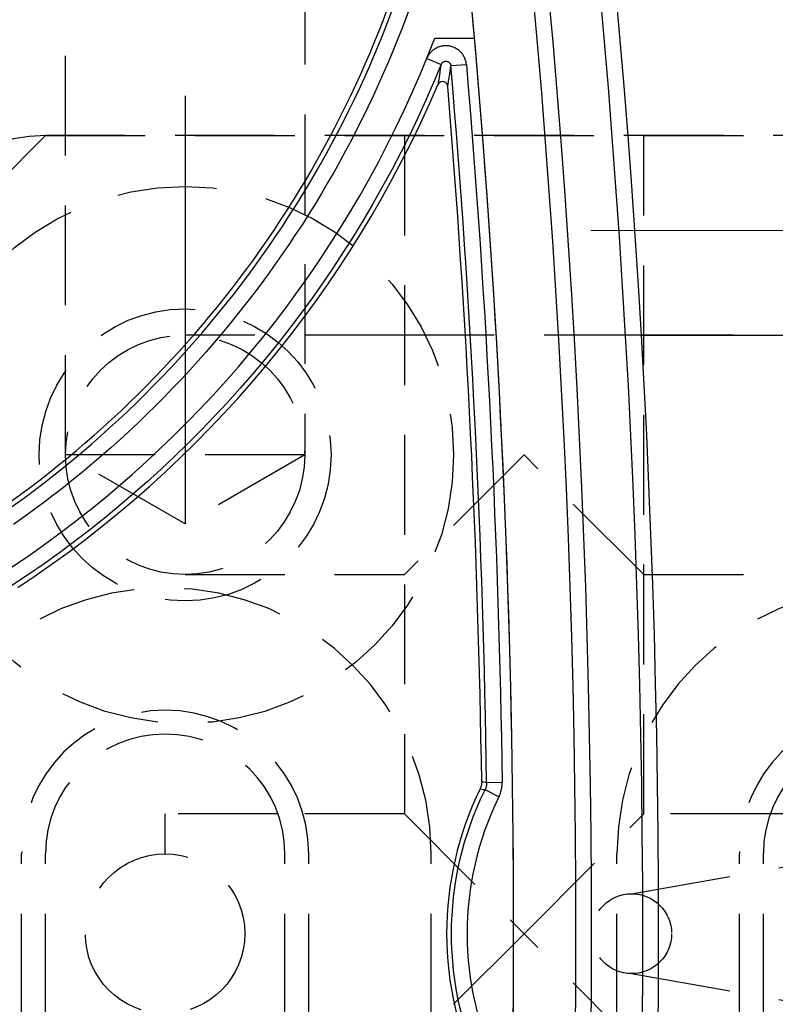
# Model space of a CAD drawing. Extents: x 2651 to 11825, y -3833 to 1075.
# Tile 375 of 656: x 4130 to 4149, y 686 to 711. Entities that reach past the tile are written whole.
import ezdxf

# ---------------------------------------------------------------- set-up
doc = ezdxf.new("R2010")
doc.units = 0
doc.header["$LTSCALE"] = 10
for name, pattern in [('CENTER', [2, 1.25, -0.25, 0.25, -0.25]), ('DASHED', [0.75, 0.5, -0.25]), ('HIDDEN', [0.375, 0.25, -0.125])]:
    doc.linetypes.add(name, pattern=pattern)
doc.layers.get('0').update_dxf_attribs({"linetype": 'CONTINUOUS'})
doc.layers.get('Defpoints').update_dxf_attribs({"linetype": 'CONTINUOUS'})
for name, color, linetype in [('1', 7, 'CONTINUOUS'), ('111', 7, 'CONTINUOUS'), ('204', 7, 'CONTINUOUS'), ('COOL', 150, 'HIDDEN'), ('DIM', 3, 'CONTINUOUS'), ('HIDDEN', 6, 'HIDDEN'), ('LAYER_103', 7, 'CONTINUOUS')]:
    doc.layers.add(name, color=color, linetype=linetype)
doc.styles.get("Standard").update_dxf_attribs({"font": 'romans.shx'})
doc.dimstyles.new('MM& INCH5', dxfattribs={"dimtxt": 5, "dimasz": 2.5, "dimexe": 1, "dimexo": 0.5, "dimtad": 0, "dimrnd": 1.38778e-17, "dimzin": 9, "dimdsep": 46, "dimtxsty": 'Standard', "dimblk": 'CLOSED', "dimcen": 0, "dimclrd": 3, "dimclre": 3, "dimclrt": 3, "dimazin": 2, "dimtfac": 0.75, "dimtofl": 0, "dimtmove": 0, "dimatfit": 3, "dimfxl": 0, "dimtolj": 1, "dimarcsym": 0})

# ---------------------------------------------------------------- blocks, each defined once
blk = doc.blocks.new('DSD')
at = {"layer": '1', "color": 110, "linetype": 'Continuous'}
blk.add_line((514.084, 541.434), (515.084, 541.434), dxfattribs=at)
at = {"layer": '1', "color": 252, "linetype": 'Continuous'}
for p, q in [((513.883, 540.925), (514.243, 540.778)), ((514.879, 540.773), (514.492, 540.741)), ((515.775, 522.783), (515.386, 522.777)), ((515.695, 522.428), (515.346, 522.6))]:
    blk.add_line(p, q, dxfattribs=at)
for centre, radius, start, end in [((258.538, 518.994), 260.764, 351.21206, 8.78754), ((258.538, 518.994), 257.526, 351.21206, 8.78794), ((487.959, 551.472), 26.743, 305.0137, 346.7286), ((258.538, 518.994), 256.876, 0.84383, 4.85635), ((522.668, 518.994), 7.773, 153.7827, 206.2173)]:
    blk.add_arc(centre, radius, start, end, dxfattribs=at)
at = {"layer": '1', "color": 7, "linetype": 'Continuous', "extrusion": (0, 0, -1)}
for radius in [261.153, 259.08]:
    blk.add_arc((-258.538, 518.994), radius, 171.21206, 188.78794, dxfattribs=at)
at = {"layer": '1', "color": 252, "linetype": 'Continuous', "extrusion": (0, 0, -1)}
for centre, radius, start, end in [((-258.538, 518.994), 259.469, 171.21206, 188.78794), ((-487.959, 551.472), 27.132, 193.2714, 234.9863), ((-487.959, 551.472), 28.376, 202.1388, 263.7853), ((-258.538, 518.994), 257.265, 175.14365, 179.15617), ((-522.668, 518.994), 8.162, 333.7827, 26.2173)]:
    blk.add_arc(centre, radius, start, end, dxfattribs=at)
at = {"layer": '1', "color": 110, "linetype": 'Continuous'}
for centre, radius, start, end in [((258.538, 518.994), 257.526, 0, 8.78794), ((487.959, 551.472), 27.988, 276.2148, 338.982), ((258.538, 518.994), 257.526, 351.21206, 0)]:
    blk.add_arc(centre, radius, start, end, dxfattribs=at)
at = {"layer": '1', "color": 7, "linetype": 'Continuous'}
for centre, radius, start, end in [((487.959, 551.472), 26.62, 305.5251, 346.6816), ((487.959, 551.472), 28.499, 303.3599, 336.8536), ((258.538, 518.994), 256.753, 0.8504, 4.74422), ((522.668, 518.994), 8.284, 153.9784, 206.0216)]:
    blk.add_arc(centre, radius, start, end, dxfattribs=at)
at = {"layer": '1', "color": 252, "linetype": 'Continuous'}
for points, knots in [([(514.879, 540.773), (514.877, 540.802), (514.872, 540.831), (514.861, 540.873), (514.855, 540.893), (514.847, 540.914), (514.842, 540.927), (514.839, 540.934), (514.824, 540.967), (514.811, 540.992), (514.787, 541.028), (514.774, 541.045), (514.76, 541.062), (514.751, 541.073), (514.746, 541.079), (514.721, 541.105), (514.7, 541.124), (514.666, 541.15), (514.648, 541.163), (514.629, 541.174), (514.617, 541.181), (514.611, 541.185), (514.578, 541.202), (514.552, 541.213), (514.511, 541.226), (514.49, 541.232), (514.469, 541.237), (514.455, 541.24), (514.448, 541.241), (514.412, 541.246), (514.383, 541.248), (514.34, 541.247), (514.319, 541.246), (514.297, 541.244), (514.283, 541.242), (514.276, 541.24), (514.24, 541.234), (514.212, 541.226), (514.172, 541.211), (514.152, 541.203), (514.132, 541.194), (514.12, 541.187), (514.113, 541.184), (514.082, 541.166), (514.058, 541.149), (514.025, 541.122), (514.008, 541.108), (513.993, 541.093), (513.983, 541.082), (513.978, 541.077), (513.954, 541.049), (513.92, 541.003), (513.894, 540.952), (513.883, 540.925)], [0, 0, 0, 0, 0.0625, 0.0625, 0.09375, 0.109375, 0.109375, 0.125, 0.125, 0.1875, 0.1875, 0.21875, 0.234375, 0.234375, 0.25, 0.25, 0.3125, 0.3125, 0.34375, 0.359375, 0.359375, 0.375, 0.375, 0.4375, 0.4375, 0.46875, 0.484375, 0.484375, 0.5, 0.5, 0.5625, 0.5625, 0.59375, 0.609375, 0.609375, 0.625, 0.625, 0.6875, 0.6875, 0.71875, 0.734375, 0.734375, 0.75, 0.75, 0.8125, 0.8125, 0.84375, 0.859375, 0.859375, 0.875, 0.875, 0.9375, 1, 1, 1, 1]), ([(515.386, 522.777), (515.362, 522.782), (515.337, 522.788), (515.296, 522.797), (515.28, 522.801), (515.263, 522.805)], [0, 0, 0, 0, 0.595884, 0.595884, 1, 1, 1, 1]), ([(515.695, 522.428), (515.709, 522.456), (515.721, 522.484), (515.733, 522.52), (515.736, 522.527), (515.74, 522.542), (515.747, 522.564), (515.753, 522.586), (515.763, 522.631), (515.773, 522.691), (515.775, 522.752), (515.775, 522.783)], [0, 0, 0, 0, 0.25, 0.25, 0.3125, 0.3125, 0.375, 0.5, 0.5, 0.75, 1, 1, 1, 1]), ([(515.224, 522.628), (515.248, 522.623), (515.272, 522.617), (515.313, 522.608), (515.33, 522.604), (515.346, 522.6)], [0, 0, 0, 0, 0.586818, 0.586818, 1, 1, 1, 1])]:
    blk.add_open_spline(points, degree=3, knots=knots, dxfattribs=at)
for points in [[(514.243, 540.778), (514.217, 540.606), (514.19, 540.436), (514.164, 540.27)], [(514.412, 540.229), (514.439, 540.397), (514.466, 540.567), (514.492, 540.741)]]:
    blk.add_open_spline(points, degree=3, dxfattribs=at)
at = {"layer": '1', "color": 7, "linetype": 'Continuous'}
for points, knots in [([(514.243, 540.778), (514.246, 540.785), (514.252, 540.798), (514.261, 540.81), (514.27, 540.82), (514.276, 540.825), (514.287, 540.835), (514.293, 540.839), (514.302, 540.844), (514.306, 540.846), (514.312, 540.849), (514.322, 540.853), (514.332, 540.856), (514.342, 540.858), (514.347, 540.858), (514.354, 540.859), (514.364, 540.86), (514.375, 540.859), (514.385, 540.857), (514.39, 540.856), (514.397, 540.855), (514.407, 540.852), (514.417, 540.848), (514.426, 540.843), (514.43, 540.84), (514.436, 540.837), (514.445, 540.831), (514.453, 540.823), (514.46, 540.816), (514.463, 540.812), (514.467, 540.807), (514.473, 540.798), (514.478, 540.789), (514.483, 540.779), (514.484, 540.775), (514.486, 540.769), (514.49, 540.758), (514.491, 540.748), (514.492, 540.741)], [0, 0, 0, 0, 0.0625, 0.125, 0.125, 0.1875, 0.1875, 0.25, 0.25, 0.28125, 0.28125, 0.3125, 0.375, 0.375, 0.40625, 0.40625, 0.4375, 0.5, 0.5, 0.53125, 0.53125, 0.5625, 0.625, 0.625, 0.65625, 0.65625, 0.6875, 0.75, 0.75, 0.78125, 0.78125, 0.8125, 0.875, 0.875, 0.90625, 0.90625, 0.9375, 1, 1, 1, 1]), ([(514.412, 540.229), (514.406, 540.252), (514.396, 540.296), (514.348, 540.334), (514.295, 540.351), (514.22, 540.346), (514.185, 540.298), (514.164, 540.27)], [0, 0, 0, 0, 0.205276, 0.387405, 0.502821, 0.700571, 1, 1, 1, 1]), ([(515.263, 522.805), (515.263, 522.789), (515.262, 522.759), (515.257, 522.729), (515.252, 522.707), (515.251, 522.7), (515.246, 522.685), (515.244, 522.678), (515.236, 522.656), (515.231, 522.642), (515.224, 522.628)], [0, 0, 0, 0, 0.25, 0.5, 0.5, 0.625, 0.625, 0.75, 0.75, 1, 1, 1, 1]), ([(515.386, 522.777), (515.387, 522.762), (515.385, 522.731), (515.38, 522.701), (515.375, 522.679), (515.373, 522.671), (515.369, 522.657), (515.367, 522.649), (515.359, 522.628), (515.353, 522.613), (515.346, 522.6)], [0, 0, 0, 0, 0.25, 0.5, 0.5, 0.625, 0.625, 0.75, 0.75, 1, 1, 1, 1])]:
    blk.add_open_spline(points, degree=3, knots=knots, dxfattribs=at)
blk = doc.blocks.new('*D109')
at = {"layer": 'Defpoints', "color": 0}
for p in [(4086.684, 927.642), (4086.684, 894.882), (4171.684, 387.642)]:
    blk.add_point(p, dxfattribs=at)
at = {"layer": 'DIM', "color": 3, "lineweight": -2}
blk.add_line((4086.684, 895.382), (4086.684, 927.642), dxfattribs=at)
at = {"layer": 'DIM', "color": 3, "insert": (4086.684, 948.624), "char_height": 5, "attachment_point": 5, "rotation": 90}
blk.add_mtext('\\A1;85 [3.346]', dxfattribs=at)
blk = doc.blocks.new('_Closed')
at = {"color": 0, "linetype": 'ByBlock', "lineweight": -2}
for p, q in [((-1, 0.1667), (0, 0)), ((-1, 0.1667), (-1, -0.1667)), ((0, 0), (-1, -0.1667)), ((0, 0), (-1, 0))]:
    blk.add_line(p, q, dxfattribs=at)
blk = doc.blocks.new('*D110')
at = {"layer": 'Defpoints', "color": 0}
for p in [(4064.684, 927.642), (4064.684, 906.842), (4171.684, 387.642)]:
    blk.add_point(p, dxfattribs=at)
at = {"layer": 'DIM', "color": 3, "lineweight": -2}
blk.add_line((4064.684, 907.342), (4064.684, 927.642), dxfattribs=at)
at = {"layer": 'DIM', "color": 3, "insert": (4064.684, 950.648), "char_height": 5, "attachment_point": 5, "rotation": 90}
blk.add_mtext('\\A1;107 [4.213]', dxfattribs=at)
blk = doc.blocks.new('*D111')
at = {"layer": 'Defpoints', "color": 0}
for p in [(4051.684, 927.642), (4051.684, 912.642), (4171.684, 387.642)]:
    blk.add_point(p, dxfattribs=at)
at = {"layer": 'DIM', "color": 3, "lineweight": -2}
blk.add_line((4051.684, 913.142), (4051.684, 927.642), dxfattribs=at)
at = {"layer": 'DIM', "color": 3, "insert": (4051.684, 950.648), "char_height": 5, "attachment_point": 5, "rotation": 90}
blk.add_mtext('\\A1;120 [4.724]', dxfattribs=at)
blk = doc.blocks.new('*D112')
at = {"layer": 'Defpoints', "color": 0}
for p in [(3974.684, 927.642), (3974.684, 892.822), (4171.684, 387.642)]:
    blk.add_point(p, dxfattribs=at)
at = {"layer": 'DIM', "color": 3, "lineweight": -2}
blk.add_line((3974.684, 893.322), (3974.684, 927.642), dxfattribs=at)
at = {"layer": 'DIM', "color": 3, "insert": (3974.684, 950.648), "char_height": 5, "attachment_point": 5, "rotation": 90}
blk.add_mtext('\\A1;197 [7.756]', dxfattribs=at)
blk = doc.blocks.new('*D113')
at = {"layer": 'Defpoints', "color": 0}
for p in [(3966.684, 927.642), (3971.684, 807.17), (4171.684, 387.642)]:
    blk.add_point(p, dxfattribs=at)
at = {"layer": 'DIM', "color": 3, "lineweight": -2}
for p, q in [((3966.684, 922.642), (3966.684, 927.642)), ((3971.684, 917.642), (3966.684, 922.642)), ((3971.684, 807.67), (3971.684, 917.642))]:
    blk.add_line(p, q, dxfattribs=at)
at = {"layer": 'DIM', "color": 3, "insert": (3966.684, 951.005), "char_height": 5, "attachment_point": 5, "rotation": 90}
blk.add_mtext('\\A1;200 [7.874]', dxfattribs=at)
blk = doc.blocks.new('*D114')
at = {"layer": 'Defpoints', "color": 0}
for p in [(3931.684, 927.642), (3931.684, 912.642), (4171.684, 387.642)]:
    blk.add_point(p, dxfattribs=at)
at = {"layer": 'DIM', "color": 3, "lineweight": -2}
blk.add_line((3931.684, 913.142), (3931.684, 927.642), dxfattribs=at)
at = {"layer": 'DIM', "color": 3, "insert": (3931.684, 951.005), "char_height": 5, "attachment_point": 5, "rotation": 90}
blk.add_mtext('\\A1;240 [9.449]', dxfattribs=at)
blk = doc.blocks.new('*D115')
at = {"layer": 'Defpoints', "color": 0}
for p in [(3896.684, 927.642), (3896.684, 910.642), (4171.684, 387.642)]:
    blk.add_point(p, dxfattribs=at)
at = {"layer": 'DIM', "color": 3, "lineweight": -2}
blk.add_line((3896.684, 911.142), (3896.684, 927.642), dxfattribs=at)
at = {"layer": 'DIM', "color": 3, "insert": (3896.684, 953.386), "char_height": 5, "attachment_point": 5, "rotation": 90}
blk.add_mtext('\\A1;275 [10.827]', dxfattribs=at)
blk = doc.blocks.new('*D122')
at = {"layer": 'Defpoints', "color": 0}
for p in [(3881.004, 912.642), (3898.684, 912.642), (4171.684, 387.642)]:
    blk.add_point(p, dxfattribs=at)
at = {"layer": 'DIM', "color": 3, "lineweight": -2}
blk.add_line((3898.184, 912.642), (3881.004, 912.642), dxfattribs=at)
at = {"layer": 'DIM', "color": 3, "insert": (3855.26, 912.642), "char_height": 5, "attachment_point": 5}
blk.add_mtext('\\A1;525 [20.669]', dxfattribs=at)
blk = doc.blocks.new('*D123')
at = {"layer": 'Defpoints', "color": 0}
for p in [(3857.842, 862.642), (3869.984, 862.642), (4171.684, 387.642)]:
    blk.add_point(p, dxfattribs=at)
at = {"layer": 'DIM', "color": 3, "lineweight": -2}
blk.add_line((3869.484, 862.642), (3857.842, 862.642), dxfattribs=at)
at = {"layer": 'DIM', "color": 3, "insert": (3832.098, 862.642), "char_height": 5, "attachment_point": 5}
blk.add_mtext('\\A1;475 [18.701]', dxfattribs=at)
blk = doc.blocks.new('*D124')
at = {"layer": 'Defpoints', "color": 0}
for p in [(3941.504, 859.642), (3857.842, 854.642), (4171.684, 387.642)]:
    blk.add_point(p, dxfattribs=at)
at = {"layer": 'DIM', "color": 3, "lineweight": -2}
for p, q in [((3867.842, 859.642), (3862.842, 854.642)), ((3941.004, 859.642), (3867.842, 859.642)), ((3862.842, 854.642), (3857.842, 854.642))]:
    blk.add_line(p, q, dxfattribs=at)
at = {"layer": 'DIM', "color": 3, "insert": (3832.098, 854.642), "char_height": 5, "attachment_point": 5}
blk.add_mtext('\\A1;472 [18.583]', dxfattribs=at)
blk = doc.blocks.new('*D125')
at = {"layer": 'Defpoints', "color": 0}
for p in [(3870.047, 797.642), (3962.156, 797.642), (4171.684, 387.642)]:
    blk.add_point(p, dxfattribs=at)
at = {"layer": 'DIM', "color": 3, "lineweight": -2}
blk.add_line((3961.656, 797.642), (3870.047, 797.642), dxfattribs=at)
at = {"layer": 'DIM', "color": 3, "insert": (3844.303, 797.642), "char_height": 5, "attachment_point": 5}
blk.add_mtext('\\A1;410 [16.142]', dxfattribs=at)
blk = doc.blocks.new('*D126')
at = {"layer": 'Defpoints', "color": 0}
for p in [(3870.047, 832.642), (4069.264, 832.642), (4171.684, 387.642)]:
    blk.add_point(p, dxfattribs=at)
at = {"layer": 'DIM', "color": 3, "lineweight": -2}
blk.add_line((4068.764, 832.642), (3870.047, 832.642), dxfattribs=at)
at = {"layer": 'DIM', "color": 3, "insert": (3846.684, 832.642), "char_height": 5, "attachment_point": 5}
blk.add_mtext('\\A1;445 [17.52]', dxfattribs=at)
blk = doc.blocks.new('*D127')
at = {"layer": 'Defpoints', "color": 0}
for p in [(3857.842, 879.642), (4071.444, 879.642), (4171.684, 387.642)]:
    blk.add_point(p, dxfattribs=at)
at = {"layer": 'DIM', "color": 3, "lineweight": -2}
blk.add_line((4070.944, 879.642), (3857.842, 879.642), dxfattribs=at)
at = {"layer": 'DIM', "color": 3, "insert": (3834.479, 879.642), "char_height": 5, "attachment_point": 5}
blk.add_mtext('\\A1;492 [19.37]', dxfattribs=at)
blk = doc.blocks.new('*D128')
at = {"layer": 'Defpoints', "color": 0}
for p in [(3857.842, 899.642), (4057.484, 899.642), (4171.684, 387.642)]:
    blk.add_point(p, dxfattribs=at)
at = {"layer": 'DIM', "color": 3, "lineweight": -2}
blk.add_line((4056.984, 899.642), (3857.842, 899.642), dxfattribs=at)
at = {"layer": 'DIM', "color": 3, "insert": (3832.098, 899.642), "char_height": 5, "attachment_point": 5}
blk.add_mtext('\\A1;512 [20.157]', dxfattribs=at)
blk = doc.blocks.new('*D129')
at = {"layer": 'Defpoints', "color": 0}
for p in [(3870.047, 743.242), (4076.434, 743.242), (4171.684, 387.642)]:
    blk.add_point(p, dxfattribs=at)
at = {"layer": 'DIM', "color": 3, "lineweight": -2}
blk.add_line((4075.934, 743.242), (3870.047, 743.242), dxfattribs=at)
at = {"layer": 'DIM', "color": 3, "insert": (3849.065, 743.242), "char_height": 5, "attachment_point": 5}
blk.add_mtext('\\A1;355.6 [14]', dxfattribs=at)
blk = doc.blocks.new('*D130')
at = {"layer": 'Defpoints', "color": 0}
for p in [(3870.047, 762.642), (3896.684, 762.642), (4171.684, 387.642)]:
    blk.add_point(p, dxfattribs=at)
at = {"layer": 'DIM', "color": 3, "lineweight": -2}
blk.add_line((3896.184, 762.642), (3870.047, 762.642), dxfattribs=at)
at = {"layer": 'DIM', "color": 3, "insert": (3844.303, 762.642), "char_height": 5, "attachment_point": 5}
blk.add_mtext('\\A1;375 [14.764]', dxfattribs=at)
blk = doc.blocks.new('*D131')
at = {"layer": 'Defpoints', "color": 0}
for p in [(3870.047, 719.642), (3896.684, 719.642), (4171.684, 387.642)]:
    blk.add_point(p, dxfattribs=at)
at = {"layer": 'DIM', "color": 3, "lineweight": -2}
blk.add_line((3896.184, 719.642), (3870.047, 719.642), dxfattribs=at)
at = {"layer": 'DIM', "color": 3, "insert": (3844.303, 719.642), "char_height": 5, "attachment_point": 5}
blk.add_mtext('\\A1;332 [13.071]', dxfattribs=at)
blk = doc.blocks.new('*D156')
at = {"layer": 'Defpoints', "color": 0}
for p in [(4095.484, 927.642), (4095.484, 766.102), (4171.684, 387.642)]:
    blk.add_point(p, dxfattribs=at)
at = {"layer": 'DIM', "color": 3, "lineweight": -2}
blk.add_line((4095.484, 766.602), (4095.484, 927.642), dxfattribs=at)
at = {"layer": 'DIM', "color": 3, "insert": (4095.484, 943.862), "char_height": 5, "attachment_point": 5, "rotation": 90}
blk.add_mtext('\\A1;76.2 [3]', dxfattribs=at)
blk = doc.blocks.new('*D157')
at = {"layer": 'Defpoints', "color": 0}
for p in [(4103.484, 927.642), (4096.684, 860.062), (4171.684, 387.642)]:
    blk.add_point(p, dxfattribs=at)
at = {"layer": 'DIM', "color": 3, "lineweight": -2}
for p, q in [((4103.484, 922.642), (4103.484, 927.642)), ((4096.684, 917.642), (4103.484, 922.642)), ((4096.684, 860.562), (4096.684, 917.642))]:
    blk.add_line(p, q, dxfattribs=at)
at = {"layer": 'DIM', "color": 3, "insert": (4103.484, 948.624), "char_height": 5, "attachment_point": 5, "rotation": 90}
blk.add_mtext('\\A1;75 [2.953]', dxfattribs=at)
blk = doc.blocks.new('A$C2C2739AE')
at = {"layer": '111', "color": 110, "linetype": 'DASHED', "lineweight": 0}
blk.add_line((29.875, 117.62), (-29.875, 117.62), dxfattribs=at)
at = {"layer": '111', "color": 110, "linetype": 'Continuous'}
blk.add_line((-26.365, 115), (26.365, 115), dxfattribs=at)
blk = doc.blocks.new('A$C7E3E5291')
at = {"layer": '204', "color": 6, "linetype": 'HIDDEN'}
for p, q in [((-41.3, 20), (-45.3, 16)), ((-9.3, 20), (-41.3, 20)), ((-32.3, 20), (-32.3, 3)), ((-26.3, 3), (-26.3, 20)), ((-32.3, 15), (-37.8, 15)), ((-26.3, 15), (-32.3, 15)), ((-5.3, 15), (-26.3, 15)), ((-29.3, 12), (-32.3, 9)), ((-26.3, 9), (-29.3, 12)), ((-37.8, 9), (-32.3, 9)), ((-26.3, 9), (-5.3, 9)), ((-35.472, 3), (-38.3, 3)), ((-38.3, 2), (-38.3, 3)), ((-32.3, 3), (-35.472, 3)), ((-32.3, 3), (-29.3, 0)), ((-29.3, 0), (-26.3, 3)), ((-23.126, 3), (-26.3, 3)), ((-17.475, 3), (-23.126, 3)), ((-41.9, -2), (-41.9, 2)), ((-41.3, -2), (-41.3, 2)), ((-35.3, -2), (-35.3, 2)), ((-34.7, -2), (-34.7, 2)), ((-31.63, -2), (-31.63, 2)), ((-26.97, -2), (-26.97, 2)), ((-23.9, -2), (-23.9, 2)), ((-23.3, -2), (-23.3, 2)), ((-29.3, 0), (-32.3, -3)), ((-26.3, -3), (-29.3, 0))]:
    blk.add_line(p, q, dxfattribs=at)
for centre, radius in [((-37.8, 12), 6.73), ((-37.8, 12), 3.66), ((-37.8, 12), 3), ((-38.3, 0), 2)]:
    blk.add_circle(centre, radius, dxfattribs=at)
for centre, radius in [((-38.3, 2), 6.67), ((-20.3, 2), 6.67), ((-38.3, 2), 3.6), ((-20.3, 2), 3.6), ((-38.3, 2), 3), ((-20.3, 2), 3)]:
    blk.add_arc(centre, radius, 0, 180, dxfattribs=at)
at = {"layer": 'LAYER_103', "color": 6, "linetype": 'HIDDEN'}
blk.add_line((-41.3, 20), (-9.3, 20), dxfattribs=at)
blk.add_circle((-37.8, 12), 3, dxfattribs=at)
blk.add_arc((-41.3, 16), 4, 90, 180, dxfattribs=at)

msp = doc.modelspace()

# ---------------------------------------------------------------- linework, layer by layer
at = {"layer": 'COOL', "color": 1, "linetype": 'CENTER'}
msp.add_line((4133.884, 888.642), (4133.884, 697.91), dxfattribs=at)
at = {"layer": 'COOL'}
msp.add_line((4136.884, 699.642), (4130.884, 699.642), dxfattribs=at)
msp.add_lwpolyline([(4136.884, 876.924), (4136.884, 699.642), (4133.884, 697.91), (4130.884, 699.642), (4130.884, 876.924)], dxfattribs=at)
at = {"layer": 'HIDDEN'}
for p, q in [((4145.082, 688.642), (4155.082, 690.405)), ((4145.082, 686.642), (4155.082, 684.879))]:
    msp.add_line(p, q, dxfattribs=at)
msp.add_circle((4145.082, 687.642), 1, dxfattribs=at)

# ---------------------------------------------------------------- block references
at = {"layer": 'DIM'}
for name, p in [('A$C2C2739AE', (4171.684, 587.642)), ('DSD', (3626.059, 168.648)), ('A$C7E3E5291', (4171.684, 687.642))]:
    msp.add_blockref(name, p, dxfattribs=at)

# ---------------------------------------------------------------- dimensions: what is measured, and where the dimension line sits
for feature_location, offset, dtype, picture, middle in [((3896.684, 910.642), (0, 17), 1, '*D115', (3896.684, 953.386)), ((3931.684, 912.642), (0, 15), 1, '*D114', (3931.684, 951.005)), ((3971.684, 807.17), (-5, 120.472), 1, '*D113', (3966.684, 951.005)), ((3974.684, 892.822), (0, 34.82), 1, '*D112', (3974.684, 950.648)), ((4051.684, 912.642), (0, 15), 1, '*D111', (4051.684, 950.648)), ((4064.684, 906.842), (0, 20.8), 1, '*D110', (4064.684, 950.648)), ((4086.684, 894.882), (0, 32.76), 1, '*D109', (4086.684, 948.624)), ((4096.684, 860.062), (6.8, 67.58), 1, '*D157', (4103.484, 948.624)), ((4095.484, 766.102), (0, 161.54), 1, '*D156', (4095.484, 943.862)), ((3898.684, 912.642), (-17.68, 0), 0, '*D122', (3855.26, 912.642)), ((4057.484, 899.642), (-199.642, 0), 0, '*D128', (3832.098, 899.642)), ((4071.444, 879.642), (-213.602, 0), 0, '*D127', (3834.479, 879.642)), ((3869.984, 862.642), (-12.142, 0), 0, '*D123', (3832.098, 862.642)), ((3941.504, 859.642), (-83.662, -5), 0, '*D124', (3832.098, 854.642)), ((4069.264, 832.642), (-199.217, 0), 0, '*D126', (3846.684, 832.642)), ((3962.156, 797.642), (-92.109, 0), 0, '*D125', (3844.303, 797.642)), ((3896.684, 762.642), (-26.637, 0), 0, '*D130', (3844.303, 762.642)), ((4076.434, 743.242), (-206.387, 0), 0, '*D129', (3849.065, 743.242)), ((3896.684, 719.642), (-26.637, 0), 0, '*D131', (3844.303, 719.642))]:
    dim = msp.add_ordinate_dim(feature_location=feature_location, offset=offset, dtype=dtype, origin=(4171.684, 387.642), dimstyle='MM& INCH5', dxfattribs=at)
    dim.commit()
    dim.dimension.update_dxf_attribs({"geometry": picture, "text_midpoint": middle})

doc.saveas('drawing.dxf')
